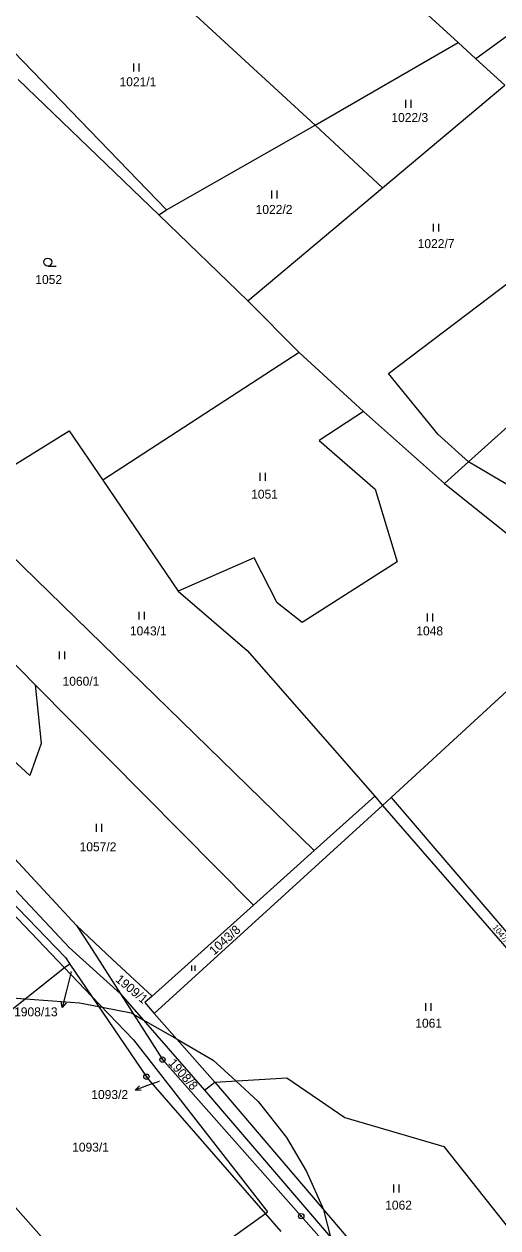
# Model space of a CAD drawing. Extents: x -445050 to -440454, y -1134563 to -1129741.
# Drawn here: x -441062.5 to -440973, y -1131582.1 to -1131354.4 of the extents above; entities that cross this region are included whole.
import ezdxf

# ---------------------------------------------------------------- set-up
doc = ezdxf.new("R2010")
doc.units = 0
for name, color, linetype in [('Vrstva 1', 7, 'Continuous'), ('Vrstva 16', 7, 'Continuous'), ('Vrstva 18', 7, 'Continuous'), ('Vrstva 24', 7, 'Continuous'), ('Vrstva 25', 7, 'Continuous'), ('Vrstva 52', 7, 'Continuous'), ('Vrstva 6', 7, 'Continuous')]:
    doc.layers.add(name, color=color, linetype=linetype)

msp = doc.modelspace()

# ---------------------------------------------------------------- linework, layer by layer
at = {"layer": 'Vrstva 1'}
for points in [[(-441035.59, -1131389.55), (-441071.86, -1131352.09)], [(-441063.64, -1131364.9), (-441037.08, -1131390.51)], [(-441037.08, -1131390.51), (-441035.59, -1131389.55)], [(-441020.25, -1131406.73), (-441037.08, -1131390.51)], [(-441010.56, -1131416.54), (-441020.25, -1131406.73)], [(-441010.56, -1131416.54), (-441047.65, -1131440.69)], [(-440998.39, -1131427.69), (-441010.56, -1131416.54)], [(-440983.11, -1131441.31), (-440998.39, -1131427.69)], [(-441064.63, -1131437.98), (-441054.01, -1131431.31)], [(-441054.01, -1131431.31), (-441047.65, -1131440.69)], [(-440978.54, -1131437.22), (-440983.11, -1131441.31)], [(-440964.42, -1131445.54), (-440978.54, -1131437.22)], [(-441075.41, -1131444.74), (-441007.7, -1131510.75)], [(-441087.13, -1131452.1), (-441060.47, -1131479.37)], [(-441100.6, -1131460.56), (-441061.42, -1131496.56)], [(-441097.37, -1131476.63), (-441052.64, -1131524.89)], [(-441060.47, -1131479.37), (-441059.28, -1131490.47)], [(-441060.47, -1131479.37), (-441019.15, -1131521.04)], [(-441059.28, -1131490.47), (-441061.42, -1131496.56)], [(-441054.92, -1131532.91), (-441091.47, -1131494.51)], [(-441054.71, -1131530.98), (-441090.52, -1131493.88)], [(-441019.15, -1131521.04), (-441007.7, -1131510.75)], [(-441068.85, -1131513.28), (-441054, -1131529.08)], [(-441038.31, -1131538.26), (-441019.15, -1131521.04)], [(-441052.64, -1131524.89), (-441050.22, -1131528.59)], [(-441052.64, -1131524.89), (-441045.84, -1131531.32)], [(-441050.22, -1131528.59), (-441044.33, -1131537.82)], [(-441054.71, -1131530.98), (-441053.87, -1131532.22)], [(-441054, -1131529.08), (-441044.33, -1131537.82)], [(-441054.92, -1131532.91), (-441068.31, -1131543.59)], [(-441053.87, -1131532.22), (-441054.92, -1131532.91)], [(-441049.73, -1131538.33), (-441054.92, -1131532.91)], [(-441053.87, -1131532.22), (-441049.73, -1131538.33)], [(-441045.84, -1131531.32), (-441038.31, -1131538.26)], [(-441044.33, -1131537.82), (-441028.42, -1131556.07)], [(-441044.33, -1131537.82), (-441036.37, -1131550.28)], [(-441049.73, -1131538.33), (-441039.42, -1131553.52)], [(-441041.86, -1131546.53), (-441049.73, -1131538.33)], [(-441038.31, -1131538.26), (-441039.73, -1131539.49)], [(-441039.73, -1131539.49), (-441037.92, -1131541.55)], [(-441037.92, -1131541.55), (-441026.51, -1131554.55)], [(-441041.86, -1131546.53), (-441016.5, -1131579.1)], [(-441036.37, -1131550.28), (-441010.15, -1131579.9)], [(-441016.9, -1131579.38), (-441039.42, -1131553.52)], [(-441084.66, -1131555.16), (-441045.21, -1131599.67)], [(-441028.42, -1131556.07), (-441026.51, -1131554.55)], [(-441028.42, -1131556.07), (-440945.35, -1131653.09)], [(-441026.51, -1131554.55), (-440983.15, -1131605.46)], [(-441045.21, -1131599.67), (-441016.9, -1131579.38)], [(-441016.9, -1131579.38), (-441016.5, -1131579.1)], [(-441013.94, -1131582.78), (-441016.9, -1131579.38)], [(-441010.15, -1131579.9), (-440982.49, -1131611.24)]]:
    msp.add_lwpolyline(points, dxfattribs=at)
at = {"layer": 'Vrstva 16'}
for p, q in [((-441054.58, -1131537.49), (-441055.31, -1131540.4)), ((-441038.7, -1131555.01), (-441041.52, -1131556.04))]:
    msp.add_line(p, q, dxfattribs=at)
for points in [[(-441053.62, -1131533.7), (-441054.58, -1131537.49)], [(-441054.58, -1131539.55), (-441055.31, -1131540.4), (-441055.55, -1131539.31)], [(-441040.41, -1131556.16), (-441041.52, -1131556.04), (-441040.75, -1131555.22)], [(-441037.01, -1131554.4), (-441038.7, -1131555.01)]]:
    msp.add_lwpolyline(points, dxfattribs=at)
at = {"layer": 'Vrstva 24'}
for centre, radius in [((-441036.37, -1131550.28), 0.5), ((-441036.37, -1131550.28), 0.1), ((-441039.42, -1131553.52), 0.5), ((-441039.42, -1131553.52), 0.1), ((-441010.15, -1131579.9), 0.5), ((-441010.15, -1131579.9), 0.1)]:
    msp.add_circle(centre, radius, dxfattribs=at)
at = {"layer": 'Vrstva 25'}
for p, q in [((-441041.81, -1131363.36), (-441041.81, -1131361.86)), ((-441040.81, -1131363.36), (-441040.81, -1131361.86)), ((-440990.36, -1131370.22), (-440990.36, -1131368.72)), ((-440989.36, -1131370.22), (-440989.36, -1131368.72)), ((-441015.71, -1131387.38), (-441015.71, -1131385.88)), ((-441014.71, -1131387.38), (-441014.71, -1131385.88)), ((-440985.14, -1131393.66), (-440985.14, -1131392.16)), ((-440984.14, -1131393.66), (-440984.14, -1131392.16)), ((-441058.05, -1131400.17), (-441056.45, -1131400.17)), ((-441017.89, -1131440.81), (-441017.89, -1131439.31)), ((-441016.89, -1131440.81), (-441016.89, -1131439.31)), ((-441040.77, -1131467.05), (-441040.77, -1131465.55)), ((-441039.77, -1131467.05), (-441039.77, -1131465.55)), ((-440986.27, -1131467.39), (-440986.27, -1131465.89)), ((-440985.27, -1131467.39), (-440985.27, -1131465.89)), ((-441055.81, -1131474.56), (-441055.81, -1131473.06)), ((-441054.81, -1131474.56), (-441054.81, -1131473.06)), ((-441048.82, -1131507.17), (-441048.82, -1131505.67)), ((-441047.82, -1131507.17), (-441047.82, -1131505.67)), ((-441030.84, -1131533.5), (-441030.84, -1131532.5)), ((-441030.17, -1131533.5), (-441030.17, -1131532.5)), ((-440986.61, -1131541.08), (-440986.61, -1131539.58)), ((-440985.61, -1131541.08), (-440985.61, -1131539.58)), ((-440992.66, -1131575.4), (-440992.66, -1131573.9)), ((-440991.66, -1131575.4), (-440991.66, -1131573.9))]:
    msp.add_line(p, q, dxfattribs=at)
msp.add_circle((-441058.05, -1131399.42), 0.75, dxfattribs=at)
at = {"layer": 'Vrstva 52'}
msp.add_lwpolyline([(-441066.54, -1131538.47), (-441062.28, -1131538.78), (-441052.08, -1131539.53), (-441048.43, -1131540.25), (-441047.76, -1131540.38), (-441042.3, -1131541.45), (-441041.84, -1131541.71), (-441040.02, -1131542.76), (-441033.62, -1131546.44), (-441026.78, -1131550.38), (-441022.52, -1131554.32), (-441018.28, -1131558.24), (-441012.96, -1131565.05), (-441009.14, -1131571.42), (-441005.95, -1131578.65), (-441005.93, -1131578.71), (-441004.62, -1131583.87)], dxfattribs=at)
at = {"layer": 'Vrstva 6'}
for points in [[(-440980.5, -1131357.91), (-441032.17, -1131310.72)], [(-440930.36, -1131326.84), (-440977.13, -1131360.98)], [(-441007.55, -1131373.49), (-441052.66, -1131331.88)], [(-441007.55, -1131373.49), (-440980.5, -1131357.91)], [(-440977.13, -1131360.98), (-440980.5, -1131357.91)], [(-440971.67, -1131365.96), (-440977.13, -1131360.98)], [(-440994.8, -1131385.37), (-440971.67, -1131365.96)], [(-441035.59, -1131389.55), (-441007.55, -1131373.49)], [(-440994.8, -1131385.37), (-441007.55, -1131373.49)], [(-441020.25, -1131406.73), (-440994.8, -1131385.37)], [(-440993.68, -1131420.5), (-440955.71, -1131391.77)], [(-440943.33, -1131405.56), (-440978.54, -1131437.22)], [(-440984.3, -1131432.04), (-440993.68, -1131420.5)], [(-440998.39, -1131427.69), (-441006.74, -1131433.16)], [(-441006.74, -1131433.16), (-440996.2, -1131442.38)], [(-440978.54, -1131437.22), (-440984.3, -1131432.04)], [(-441047.65, -1131440.69), (-441033.42, -1131461.68)], [(-440983.11, -1131441.31), (-440953.97, -1131464.61)], [(-440996.2, -1131442.38), (-440992.02, -1131456.14)], [(-441019.05, -1131455.38), (-441033.42, -1131461.68)], [(-441014.73, -1131463.85), (-441019.05, -1131455.38)], [(-440992.02, -1131456.14), (-441009.98, -1131467.59)], [(-441033.42, -1131461.68), (-441020.36, -1131472.87)], [(-441009.98, -1131467.59), (-441014.73, -1131463.85)], [(-440953.97, -1131464.61), (-440993.13, -1131500.7)], [(-441020.36, -1131472.87), (-440996.27, -1131500.48)], [(-441007.7, -1131510.75), (-440996.27, -1131500.48)], [(-440996.27, -1131500.48), (-440994.79, -1131502.21)], [(-440994.79, -1131502.21), (-440993.13, -1131500.7)], [(-440993.13, -1131500.7), (-440966.07, -1131532.36)], [(-441037.92, -1131541.55), (-440994.79, -1131502.21)], [(-440994.79, -1131502.21), (-440937.66, -1131567.98)], [(-441026.51, -1131554.55), (-441012.9, -1131553.75)], [(-441012.9, -1131553.75), (-441001.93, -1131561.21)], [(-441001.93, -1131561.21), (-440983.23, -1131566.7)], [(-440983.23, -1131566.7), (-440965.2, -1131589.5)]]:
    msp.add_lwpolyline(points, dxfattribs=at)

# ---------------------------------------------------------------- texts
at = {"layer": 'Vrstva 16'}
for s, p in [('1908/13', (-441064.42, -1131542.1)), ('1093/2', (-441049.83, -1131557.74))]:
    msp.add_text(s, height=1.7, dxfattribs=at).set_placement(p)
at = {"layer": 'Vrstva 18'}
for s, height, p in [('1021/1', 1.7, (-441044.49, -1131366.15)), ('1022/3', 1.7, (-440993.12, -1131372.92)), ('1022/2', 1.7, (-441018.77, -1131390.31)), ('1022/7', 1.7, (-440988.15, -1131396.78)), ('1052', 1.7, (-441060.41, -1131403.56)), ('1051', 1.7, (-441019.62, -1131444.17)), ('1043/1', 1.7, (-441042.53, -1131470.04)), ('1048', 1.7, (-440988.41, -1131470.04)), ('1060/1', 1.7, (-441055.26, -1131479.56)), ('1057/2', 1.7, (-441052.04, -1131510.88)), ('1908/13', 0.1, (-441053.86, -1131533.7)), ('1061', 1.7, (-440988.6, -1131544.24)), ('1093/2', 0.1, (-441037.22, -1131554.4)), ('1093/1', 1.7, (-441053.45, -1131567.7)), ('1062', 1.7, (-440994.29, -1131578.66))]:
    msp.add_text(s, height=height, dxfattribs=at).set_placement(p)
for s, height, rotation, p in [('1043/8', 1.7, 42.3225, (-441026.61, -1131530.62)), ('1047/4', 1.14, 308.7227, (-440974.09, -1131525.3)), ('1909/1', 1.7, 320.2371, (-441045.4, -1131535.36)), ('1908/8', 1.7, 311.4234, (-441035.39, -1131551.02))]:
    msp.add_text(s, height=height, rotation=rotation, dxfattribs=at).set_placement(p)

doc.saveas('drawing.dxf')
